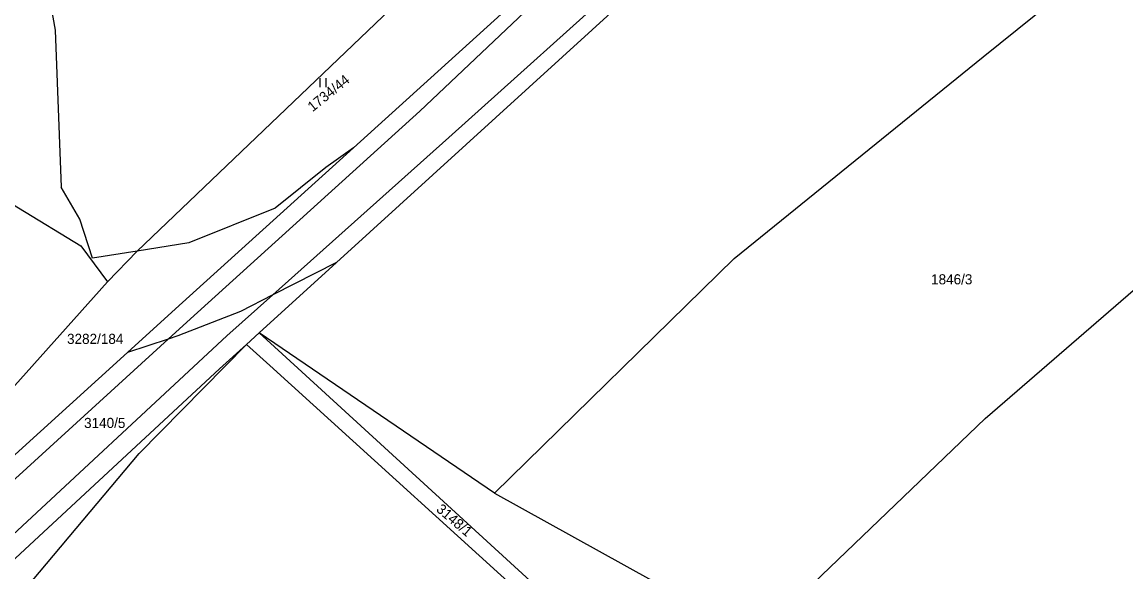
# Model space of a CAD drawing. Extents: x -736345 to -729997, y -1130177 to -1122501.
# Drawn here: x -732418.4 to -732232.5, y -1125887.8 to -1125795.3 of the extents above; entities that cross this region are included whole.
import ezdxf

# ---------------------------------------------------------------- set-up
doc = ezdxf.new("R2010")
doc.units = 0
for name, color, linetype in [('Vrstva 1', 7, 'Continuous'), ('Vrstva 18', 7, 'Continuous'), ('Vrstva 25', 7, 'Continuous'), ('Vrstva 4', 7, 'Continuous')]:
    doc.layers.add(name, color=color, linetype=linetype)

msp = doc.modelspace()

# ---------------------------------------------------------------- linework, layer by layer
at = {"layer": 'Vrstva 1'}
for points in [[(-732246.29, -1125727.27), (-732365.45, -1125835.72)], [(-732256.57, -1125801.09), (-732204.79, -1125759.42)], [(-732416.95, -1125773.7), (-732412.82, -1125796.62)], [(-732399.05, -1125833.79), (-732356.44, -1125793.16)], [(-732337.75, -1125793.91), (-732362.61, -1125816.41)], [(-732412.82, -1125796.62), (-732411.82, -1125823.02)], [(-732298.48, -1125835.06), (-732256.57, -1125801.09)], [(-732392.56, -1125843.53), (-732362.61, -1125816.41)], [(-732362.61, -1125816.41), (-732367.23, -1125819.74)], [(-732429.56, -1125820.12), (-732408.53, -1125832.9)], [(-732367.23, -1125819.74), (-732375.77, -1125826.58)], [(-732408.69, -1125828.43), (-732411.82, -1125823.02)], [(-732375.77, -1125826.58), (-732390.31, -1125832.41)], [(-732406.55, -1125834.98), (-732408.69, -1125828.43)], [(-732256.25, -1125861.99), (-732217.65, -1125828.58)], [(-732408.53, -1125832.9), (-732404.01, -1125838.95)], [(-732390.31, -1125832.41), (-732399.05, -1125833.79)], [(-732399.05, -1125833.79), (-732406.55, -1125834.98)], [(-732399.05, -1125833.79), (-732404.01, -1125838.95)], [(-732298.48, -1125835.06), (-732338.88, -1125874.53)], [(-732365.45, -1125835.72), (-732378.47, -1125847.57)], [(-732365.45, -1125835.72), (-732376.17, -1125841.17)], [(-732404.01, -1125838.95), (-732440.46, -1125879.65)], [(-732376.17, -1125841.17), (-732381.62, -1125843.94)], [(-732400.67, -1125850.89), (-732392.56, -1125843.53)], [(-732381.62, -1125843.94), (-732392.16, -1125848.07)], [(-732392.16, -1125848.07), (-732393.83, -1125848.62)], [(-732380.62, -1125849.52), (-732378.47, -1125847.57)], [(-732378.47, -1125847.57), (-732374.63, -1125851.09)], [(-732338.88, -1125874.53), (-732378.47, -1125847.57)], [(-732393.83, -1125848.62), (-732400.67, -1125850.89)], [(-732398.69, -1125867.88), (-732380.62, -1125849.52)], [(-732385.14, -1125853.64), (-732380.62, -1125849.52)], [(-732380.62, -1125849.52), (-732376.71, -1125853.06)], [(-732420.2, -1125868.59), (-732400.67, -1125850.89)], [(-732374.63, -1125851.09), (-732326.23, -1125895.35)], [(-732442.2, -1125906.46), (-732385.14, -1125853.64)], [(-732327.44, -1125897.69), (-732376.71, -1125853.06)], [(-732294.83, -1125898.95), (-732256.25, -1125861.99)], [(-732423.75, -1125897.63), (-732398.69, -1125867.88)], [(-732338.88, -1125874.53), (-732294.83, -1125898.95)]]:
    msp.add_lwpolyline(points, dxfattribs=at)
at = {"layer": 'Vrstva 25'}
for points in [[(-732368.227, -1125806.215), (-732368.227, -1125804.715)], [(-732367.193, -1125806.215), (-732367.193, -1125804.715)]]:
    msp.add_lwpolyline(points, dxfattribs=at)
at = {"layer": 'Vrstva 4'}
for points in [[(-732351.42, -1125810.25), (-732321.35, -1125781.74)], [(-732315.19, -1125786.45), (-732346.57, -1125814.7)], [(-732390.07, -1125845.19), (-732351.42, -1125810.25)], [(-732346.57, -1125814.7), (-732376.17, -1125841.17)], [(-732376.17, -1125841.17), (-732383.9, -1125848.08)], [(-732393.83, -1125848.62), (-732390.07, -1125845.19)], [(-732383.9, -1125848.08), (-732423.22, -1125884.54)], [(-732422.08, -1125874.44), (-732393.83, -1125848.62)]]:
    msp.add_lwpolyline(points, dxfattribs=at)

# ---------------------------------------------------------------- texts
at = {"layer": 'Vrstva 18'}
for s, rotation, p in [('1734/44', 38.80031, (-732369.48, -1125810.439)), ('3148/1', 319.50254, (-732348.799, -1125877.468))]:
    msp.add_text(s, height=1.7, rotation=rotation, dxfattribs=at).set_placement(p)
for s, p in [('1846/3', (-732265.35, -1125839.4)), ('3282/184', (-732410.829, -1125849.42)), ('3140/5', (-732407.96, -1125863.57))]:
    msp.add_text(s, height=1.7, dxfattribs=at).set_placement(p)

doc.saveas('drawing.dxf')
